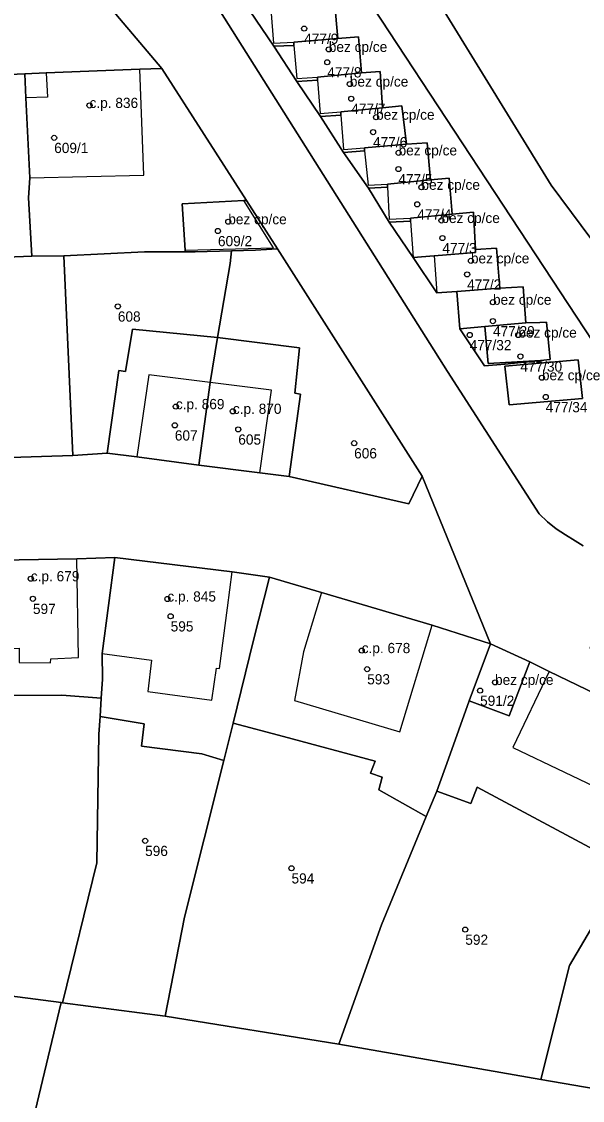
# Model space of a CAD drawing. Extents: x -878211 to -870363, y -1058464 to -1052522.
# Drawn here: x -874333.2 to -874278.3, y -1056644.7 to -1056539.1 of the extents above; entities that cross this region are included whole.
import ezdxf

# ---------------------------------------------------------------- set-up
doc = ezdxf.new("R2010")
doc.units = 0
for name, color, linetype in [('Definiční body', 7, 'Continuous'), ('Polygon budovy', 7, 'Continuous'), ('Polygon parcely', 7, 'Continuous')]:
    doc.layers.add(name, color=color, linetype=linetype)

msp = doc.modelspace()

# ---------------------------------------------------------------- linework, layer by layer
at = {"layer": 'Definiční body'}
for centre in [(-874305.53, -1056539.80994), (-874303.12, -1056541.83994), (-874303.27, -1056543.09994), (-874301.06, -1056545.23994), (-874326.54, -1056547.32994), (-874300.92, -1056546.66994), (-874298.49, -1056548.47994), (-874330, -1056550.49994), (-874298.79, -1056549.93994), (-874296.29, -1056551.96994), (-874296.31, -1056553.55994), (-874294.05, -1056555.33994), (-874294.46, -1056557.00994), (-874312.96, -1056558.70994), (-874292.1, -1056558.58994), (-874313.97, -1056559.61994), (-874292, -1056560.30994), (-874289.21, -1056562.53994), (-874289.58, -1056563.86994), (-874323.77, -1056566.99994), (-874287.05, -1056566.58994), (-874287.05, -1056568.43994), (-874289.33, -1056569.79994), (-874284.57, -1056569.80994), (-874284.37, -1056571.89994), (-874282.26, -1056573.97994), (-874281.89, -1056575.86994), (-874318.09, -1056576.80994), (-874312.51, -1056577.26994), (-874318.19, -1056578.63994), (-874311.98, -1056579.03994), (-874300.64, -1056580.38994), (-874332.29, -1056593.65994), (-874332.08, -1056595.61994), (-874318.92, -1056595.63994), (-874318.6, -1056597.32994), (-874299.9, -1056600.68994), (-874299.36, -1056602.50994), (-874286.85, -1056603.79994), (-874288.31, -1056604.60994), (-874321.1, -1056619.30994), (-874306.77, -1056621.99994), (-874289.76, -1056627.99994)]:
    msp.add_circle(centre, 0.25, dxfattribs=at)
at = {"layer": 'Polygon budovy'}
for points in [[(-874308.79, -1056537.93), (-874308.53, -1056541.23), (-874306.55, -1056541.15), (-874302.23, -1056540.78), (-874302.55, -1056537.15), (-874304.61, -1056537.26), (-874308.81, -1056537.63)], [(-874306.55, -1056541.15), (-874306.54, -1056541.45), (-874306.26, -1056544.68), (-874304.23, -1056544.57), (-874299.92, -1056544.15), (-874300.2, -1056540.6), (-874302.23, -1056540.78)], [(-874332.4, -1056554.4), (-874321.24, -1056554.15), (-874321.63, -1056543.78), (-874330.78, -1056544.15), (-874330.66, -1056546.51), (-874332.77, -1056546.58)], [(-874304.23, -1056544.57), (-874304.22, -1056544.87), (-874303.95, -1056548.11), (-874301.95, -1056547.97), (-874297.87, -1056547.57), (-874298.09, -1056544), (-874299.92, -1056544.15)], [(-874301.93, -1056548.27), (-874301.69, -1056551.64), (-874299.64, -1056551.48), (-874295.5, -1056551.13), (-874295.97, -1056547.37), (-874297.87, -1056547.57), (-874301.95, -1056547.97)], [(-874299.64, -1056551.48), (-874299.62, -1056551.78), (-874299.26, -1056555.14), (-874297.39, -1056555.03), (-874293.17, -1056554.61), (-874293.48, -1056550.98), (-874295.5, -1056551.13)], [(-874297.39, -1056555.03), (-874297.38, -1056555.33), (-874297.22, -1056558.47), (-874295.12, -1056558.36), (-874291.04, -1056557.96), (-874291.33, -1056554.45), (-874293.17, -1056554.61)], [(-874311.43, -1056556.63), (-874317.46, -1056556.97), (-874317.18, -1056561.49), (-874308.52, -1056561.26)], [(-874288.96, -1056557.79), (-874291.04, -1056557.96), (-874295.12, -1056558.36), (-874295.11, -1056558.66), (-874294.87, -1056562.2), (-874292.8, -1056562.06), (-874288.75, -1056561.73), (-874288.77, -1056561.43)], [(-874288.75, -1056561.73), (-874292.8, -1056562.06), (-874292.55, -1056565.68), (-874290.58, -1056565.53), (-874286.38, -1056565.2), (-874286.7, -1056561.3), (-874288.77, -1056561.43)], [(-874290.58, -1056565.53), (-874290.29, -1056569.21), (-874287.84, -1056568.98), (-874283.82, -1056568.61), (-874284.11, -1056565.08), (-874286.38, -1056565.2)], [(-874283.82, -1056568.61), (-874287.84, -1056568.98), (-874287.51, -1056572.58), (-874282.39, -1056572.3), (-874281.45, -1056572.2), (-874281.8, -1056568.54), (-874282.45, -1056568.57)], [(-874285.88, -1056572.85), (-874285.48, -1056576.64), (-874278.3, -1056576.01), (-874278.7, -1056572.22)], [(-874320.73, -1056573.7), (-874321.9, -1056581.74), (-874315.83, -1056582.54), (-874314.72, -1056574.46)], [(-874308.74, -1056575.21), (-874314.72, -1056574.46), (-874315.83, -1056582.54), (-874309.88, -1056583.3)], [(-874327.78, -1056591.72), (-874339.1, -1056591.92), (-874338.67, -1056600.54), (-874333.43, -1056600.44), (-874333.42, -1056601.87), (-874330.37, -1056601.9), (-874330.34, -1056601.5), (-874327.62, -1056601.36)], [(-874325.31, -1056600.96), (-874320.49, -1056601.62), (-874320.83, -1056604.68), (-874314.57, -1056605.53), (-874314.1, -1056602.42), (-874313.81, -1056602.44), (-874313.02, -1056596.52), (-874312.58, -1056592.98), (-874324.06, -1056591.59)], [(-874306.49, -1056605.56), (-874296.18, -1056608.63), (-874293.01, -1056598.21), (-874303.84, -1056595), (-874305.61, -1056600.8)], [(-874287.3, -1056600.03), (-874289.39, -1056605.6), (-874285.46, -1056607.09), (-874283.43, -1056601.8)], [(-874285.1, -1056610.16), (-874274.98, -1056615.02), (-874271.47, -1056607.59), (-874281.56, -1056602.75)]]:
    msp.add_lwpolyline(points, close=True, dxfattribs=at)
at = {"layer": 'Polygon parcely'}
for points in [[(-874435.23, -1056399.98), (-874420.12, -1056431.27), (-874417.67, -1056433.88), (-874411.69, -1056441.25), (-874402.98, -1056437.26), (-874396.18, -1056442.04), (-874393, -1056445.85), (-874370.58, -1056484.27), (-874355.24, -1056493.16), (-874347.2, -1056502.65), (-874344.62, -1056505.87), (-874336.73, -1056517.84), (-874326.2, -1056533.69), (-874326.13, -1056535.82), (-874319.45, -1056543.71), (-874311.18, -1056556.62)], [(-874374.27, -1056421.51), (-874364.19, -1056438.09), (-874334.57, -1056483.76), (-874308.37, -1056523.13), (-874269.31, -1056582.53)], [(-874274.54, -1056564.3), (-874281.34, -1056555.14), (-874302.81, -1056520.2), (-874326.64, -1056483.24), (-874328.23, -1056479.69), (-874334.9, -1056469.3), (-874347.77, -1056449.81), (-874358.83, -1056429.38), (-874355.4, -1056424.52)], [(-874269.31, -1056582.53), (-874308.37, -1056523.13), (-874334.57, -1056483.76), (-874364.19, -1056438.09), (-874370.01, -1056432.66), (-874371.12, -1056433.98), (-874373.43, -1056437.7), (-874374.51, -1056440.86), (-874365.05, -1056457.11), (-874357.66, -1056452.3), (-874349.38, -1056465.01), (-874349.37, -1056465.41), (-874354.76, -1056465.71), (-874356.24, -1056463.46), (-874359.52, -1056465.6), (-874291.5, -1056573.37), (-874282.53, -1056587.29), (-874281.7, -1056588.08), (-874280.88, -1056588.76), (-874279.96, -1056589.37), (-874279, -1056589.96), (-874278.23, -1056590.45)], [(-874278.23, -1056590.45), (-874279, -1056589.96), (-874279.96, -1056589.37), (-874280.88, -1056588.76), (-874281.7, -1056588.08), (-874282.53, -1056587.29), (-874291.5, -1056573.37), (-874359.52, -1056465.6)], [(-874302.55, -1056537.15), (-874302.23, -1056540.78), (-874300.2, -1056540.6), (-874299.92, -1056544.15), (-874298.09, -1056544), (-874297.87, -1056547.57), (-874295.97, -1056547.37), (-874295.5, -1056551.13), (-874293.48, -1056550.98), (-874293.17, -1056554.61), (-874291.33, -1056554.45), (-874291.04, -1056557.96), (-874288.96, -1056557.79), (-874288.77, -1056561.43), (-874286.7, -1056561.3), (-874286.38, -1056565.2), (-874284.11, -1056565.08), (-874283.82, -1056568.61), (-874282.45, -1056568.57), (-874281.8, -1056568.54), (-874281.45, -1056572.2), (-874282.39, -1056572.3), (-874285.88, -1056572.65), (-874287.87, -1056572.83), (-874290.29, -1056569.21), (-874290.58, -1056565.53), (-874292.55, -1056565.68), (-874294.87, -1056562.2), (-874297.2, -1056558.77), (-874299.23, -1056555.44), (-874301.67, -1056551.94), (-874303.92, -1056548.41), (-874306.24, -1056544.98), (-874308.51, -1056541.53), (-874310.84, -1056538.07)], [(-874311.18, -1056556.62), (-874308.13, -1056561.37), (-874293.97, -1056583.61), (-874287.3, -1056600.03), (-874283.43, -1056601.8), (-874281.56, -1056602.75), (-874271.47, -1056607.59), (-874266.82, -1056609.82), (-874264.4, -1056605.69), (-874277.53, -1056600.45), (-874276.7, -1056598.17), (-874263.18, -1056603.62), (-874260.74, -1056604.6), (-874243.35, -1056611.56), (-874228.09, -1056617.62), (-874226.05, -1056618.95), (-874224.66, -1056621.19), (-874224.22, -1056623.66), (-874227.16, -1056650.06)], [(-874339.1, -1056591.92), (-874327.78, -1056591.72), (-874324.06, -1056591.59), (-874312.58, -1056592.98), (-874308.91, -1056593.5), (-874303.84, -1056595), (-874293.01, -1056598.21), (-874287.3, -1056600.03), (-874293.97, -1056583.61), (-874295.29, -1056586.33), (-874307.01, -1056583.66), (-874309.88, -1056583.3), (-874315.83, -1056582.54), (-874321.9, -1056581.74), (-874324.8, -1056581.36), (-874328.19, -1056581.59), (-874335.36, -1056581.83)]]:
    msp.add_lwpolyline(points, dxfattribs=at)
for points in [[(-874271.27, -1056564.06), (-874271.86, -1056562.49), (-874272.17, -1056562.59), (-874274.2, -1056556.7), (-874274.34, -1056556.7), (-874275.7, -1056552.64), (-874265.35, -1056549.02), (-874263.86, -1056553.37), (-874265.09, -1056548.95), (-874273.55, -1056514.26), (-874288.39, -1056517.65), (-874302.81, -1056520.2), (-874281.34, -1056555.14), (-874274.54, -1056564.3)], [(-874330.78, -1056544.15), (-874321.63, -1056543.78), (-874319.45, -1056543.71), (-874326.13, -1056535.82), (-874348.38, -1056536.81), (-874364.21, -1056536.96), (-874384.19, -1056537.86), (-874403.14, -1056538.55), (-874419.92, -1056539.28), (-874440.04, -1056540.15), (-874428.62, -1056547.76), (-874417.19, -1056547.36), (-874405.53, -1056546.89), (-874402.16, -1056546.76), (-874383.9, -1056546.09), (-874373.1, -1056545.73), (-874365.49, -1056545.45), (-874362.2, -1056545.35), (-874355.93, -1056545.07), (-874349.64, -1056544.84), (-874344.53, -1056544.62), (-874343.6, -1056544.63), (-874336.58, -1056544.39), (-874332.88, -1056544.22)], [(-874308.79, -1056537.93), (-874310.84, -1056538.07), (-874308.51, -1056541.53), (-874306.54, -1056541.45), (-874306.55, -1056541.15), (-874302.23, -1056540.78), (-874302.55, -1056537.15), (-874304.61, -1056537.26), (-874308.81, -1056537.63)], [(-874302.23, -1056540.78), (-874306.55, -1056541.15), (-874306.54, -1056541.45), (-874308.51, -1056541.53), (-874306.24, -1056544.98), (-874304.22, -1056544.87), (-874304.23, -1056544.57), (-874299.92, -1056544.15), (-874300.2, -1056540.6)], [(-874317.18, -1056561.49), (-874317.46, -1056556.97), (-874311.43, -1056556.63), (-874311.18, -1056556.62), (-874319.45, -1056543.71), (-874321.63, -1056543.78), (-874330.78, -1056544.15), (-874332.88, -1056544.22), (-874332.77, -1056546.58), (-874332.4, -1056554.4), (-874332.5, -1056556.36), (-874332.19, -1056562.08), (-874329.05, -1056562.05), (-874321.16, -1056561.66), (-874317.17, -1056561.66)], [(-874332.4, -1056554.4), (-874332.77, -1056546.58), (-874332.88, -1056544.22), (-874336.58, -1056544.39), (-874343.6, -1056544.63), (-874344.53, -1056544.62), (-874344.44, -1056551.39), (-874344.34, -1056558.31), (-874344.29, -1056562.58), (-874342.16, -1056562.49), (-874332.19, -1056562.08), (-874332.5, -1056556.36)], [(-874304.23, -1056544.57), (-874304.22, -1056544.87), (-874306.24, -1056544.98), (-874303.92, -1056548.41), (-874301.93, -1056548.27), (-874301.95, -1056547.97), (-874297.87, -1056547.57), (-874298.09, -1056544), (-874299.92, -1056544.15)], [(-874297.87, -1056547.57), (-874301.95, -1056547.97), (-874301.93, -1056548.27), (-874303.92, -1056548.41), (-874301.67, -1056551.94), (-874299.62, -1056551.78), (-874299.64, -1056551.48), (-874295.5, -1056551.13), (-874295.97, -1056547.37)], [(-874299.64, -1056551.48), (-874299.62, -1056551.78), (-874301.67, -1056551.94), (-874299.23, -1056555.44), (-874297.38, -1056555.33), (-874297.39, -1056555.03), (-874293.17, -1056554.61), (-874293.48, -1056550.98), (-874295.5, -1056551.13)], [(-874297.38, -1056555.33), (-874299.23, -1056555.44), (-874297.2, -1056558.77), (-874295.11, -1056558.66), (-874295.12, -1056558.36), (-874291.04, -1056557.96), (-874291.33, -1056554.45), (-874293.17, -1056554.61), (-874297.39, -1056555.03)], [(-874308.13, -1056561.37), (-874311.18, -1056556.62), (-874311.43, -1056556.63), (-874317.46, -1056556.97), (-874317.18, -1056561.49), (-874317.17, -1056561.66), (-874316.19, -1056561.66), (-874312.65, -1056561.57), (-874310.3, -1056561.5)], [(-874291.04, -1056557.96), (-874295.12, -1056558.36), (-874295.11, -1056558.66), (-874297.2, -1056558.77), (-874294.87, -1056562.2), (-874292.8, -1056562.06), (-874288.75, -1056561.73), (-874288.77, -1056561.43), (-874288.96, -1056557.79)], [(-874321.16, -1056561.66), (-874329.05, -1056562.05), (-874328.19, -1056581.59), (-874324.8, -1056581.36), (-874323.66, -1056573.29), (-874323.03, -1056573.38), (-874322.34, -1056569.23), (-874314.03, -1056570.04), (-874312.78, -1056562.81), (-874312.65, -1056561.57), (-874316.19, -1056561.66), (-874317.17, -1056561.66)], [(-874308.13, -1056561.37), (-874310.3, -1056561.5), (-874312.65, -1056561.57), (-874312.78, -1056562.81), (-874314.03, -1056570.04), (-874305.99, -1056571.06), (-874306.45, -1056575.48), (-874305.89, -1056575.58), (-874307.01, -1056583.66), (-874295.29, -1056586.33), (-874293.97, -1056583.61)], [(-874286.38, -1056565.2), (-874286.7, -1056561.3), (-874288.77, -1056561.43), (-874288.75, -1056561.73), (-874292.8, -1056562.06), (-874294.87, -1056562.2), (-874292.55, -1056565.68), (-874290.58, -1056565.53)], [(-874329.05, -1056562.05), (-874332.19, -1056562.08), (-874342.16, -1056562.49), (-874341.76, -1056569.18), (-874341.57, -1056573.8), (-874341.5, -1056581.93), (-874335.36, -1056581.83), (-874328.19, -1056581.59)], [(-874283.82, -1056568.61), (-874284.11, -1056565.08), (-874286.38, -1056565.2), (-874290.58, -1056565.53), (-874290.29, -1056569.21), (-874287.84, -1056568.98)], [(-874324.8, -1056581.36), (-874321.9, -1056581.74), (-874315.83, -1056582.54), (-874314.72, -1056574.46), (-874314.03, -1056570.04), (-874322.34, -1056569.23), (-874323.03, -1056573.38), (-874323.66, -1056573.29)], [(-874287.84, -1056568.98), (-874290.29, -1056569.21), (-874287.87, -1056572.83), (-874285.88, -1056572.65), (-874282.39, -1056572.3), (-874287.51, -1056572.58)], [(-874282.39, -1056572.3), (-874281.45, -1056572.2), (-874281.8, -1056568.54), (-874282.45, -1056568.57), (-874283.82, -1056568.61), (-874287.84, -1056568.98), (-874287.51, -1056572.58)], [(-874314.03, -1056570.04), (-874314.72, -1056574.46), (-874315.83, -1056582.54), (-874309.88, -1056583.3), (-874307.01, -1056583.66), (-874305.89, -1056575.58), (-874306.45, -1056575.48), (-874305.99, -1056571.06)], [(-874285.48, -1056576.64), (-874278.3, -1056576.01), (-874278.7, -1056572.22), (-874285.88, -1056572.85)], [(-874285.48, -1056576.64), (-874285.88, -1056572.85), (-874278.7, -1056572.22), (-874278.3, -1056576.01)], [(-874325.4, -1056605.34), (-874325.28, -1056603.5), (-874325.31, -1056600.96), (-874324.06, -1056591.59), (-874327.78, -1056591.72), (-874339.1, -1056591.92), (-874342.02, -1056591.97), (-874341.46, -1056603.51), (-874341.43, -1056606.57), (-874338.56, -1056606.64), (-874338.51, -1056605.07), (-874329.26, -1056605.05)], [(-874325.51, -1056607.14), (-874321.18, -1056607.86), (-874321.47, -1056610.05), (-874315.56, -1056610.79), (-874313.4, -1056611.46), (-874312.48, -1056607.81), (-874310.49, -1056599.68), (-874308.91, -1056593.5), (-874312.58, -1056592.98), (-874324.06, -1056591.59), (-874325.31, -1056600.96), (-874325.28, -1056603.5), (-874325.4, -1056605.34)], [(-874289.39, -1056605.6), (-874287.3, -1056600.03), (-874293.01, -1056598.21), (-874303.84, -1056595), (-874308.91, -1056593.5), (-874310.49, -1056599.68), (-874312.48, -1056607.81), (-874307.54, -1056609.09), (-874298.59, -1056611.53), (-874299.04, -1056612.68), (-874297.89, -1056613.08), (-874298.21, -1056614.32), (-874293.58, -1056616.93), (-874292.56, -1056614.46), (-874291.42, -1056611.29)], [(-874289.39, -1056605.6), (-874285.46, -1056607.09), (-874283.43, -1056601.8), (-874287.3, -1056600.03)], [(-874289.39, -1056605.6), (-874291.42, -1056611.29), (-874292.56, -1056614.46), (-874289.22, -1056615.67), (-874288.59, -1056614.06), (-874273.92, -1056621.91), (-874266.82, -1056609.82), (-874271.47, -1056607.59), (-874281.56, -1056602.75), (-874283.43, -1056601.8), (-874285.46, -1056607.09)], [(-874329.32, -1056635.15), (-874329.19, -1056635.16), (-874325.83, -1056621.47), (-874325.62, -1056608.86), (-874325.51, -1056607.14), (-874325.4, -1056605.34), (-874329.26, -1056605.05), (-874338.51, -1056605.07), (-874338.56, -1056606.64), (-874341.43, -1056606.57), (-874341.39, -1056610.04), (-874341.82, -1056621.41), (-874343.84, -1056632.72), (-874343.94, -1056633.25)], [(-874325.51, -1056607.14), (-874325.62, -1056608.86), (-874325.83, -1056621.47), (-874329.19, -1056635.16), (-874319.13, -1056636.46), (-874317.25, -1056626.77), (-874313.4, -1056611.46), (-874315.56, -1056610.79), (-874321.47, -1056610.05), (-874321.18, -1056607.86)], [(-874312.48, -1056607.81), (-874313.4, -1056611.46), (-874317.25, -1056626.77), (-874319.13, -1056636.46), (-874302.13, -1056639.23), (-874297.97, -1056627.52), (-874293.58, -1056616.93), (-874298.21, -1056614.32), (-874297.89, -1056613.08), (-874299.04, -1056612.68), (-874298.59, -1056611.53), (-874307.54, -1056609.09)], [(-874275.04, -1056623.81), (-874273.92, -1056621.91), (-874288.59, -1056614.06), (-874289.22, -1056615.67), (-874292.56, -1056614.46), (-874293.58, -1056616.93), (-874297.97, -1056627.52), (-874302.13, -1056639.23), (-874282.38, -1056642.67), (-874279.57, -1056631.53)], [(-874247.26, -1056648.43), (-874245.49, -1056648.68), (-874245.44, -1056647.92), (-874244.79, -1056637.85), (-874244.74, -1056637), (-874250.27, -1056636.76), (-874251.77, -1056637.17), (-874253.28, -1056637.11), (-874254.78, -1056636.06), (-874256.54, -1056638.3), (-874267.8, -1056629.43), (-874269.96, -1056632.18), (-874274.95, -1056628.28), (-874272.78, -1056625.56), (-874275.04, -1056623.81), (-874279.57, -1056631.53), (-874282.38, -1056642.67), (-874255.58, -1056647.26)], [(-874329.32, -1056635.15), (-874343.94, -1056633.25), (-874344.23, -1056633.19), (-874347.78, -1056645.9), (-874347.62, -1056645.92), (-874332.58, -1056648.78)], [(-874274.56, -1056658.15), (-874265.9, -1056659.78), (-874257.19, -1056661.29), (-874255.58, -1056647.26), (-874282.38, -1056642.67), (-874302.13, -1056639.23), (-874319.13, -1056636.46), (-874329.19, -1056635.16), (-874329.32, -1056635.15), (-874332.58, -1056648.78), (-874332.38, -1056648.82), (-874317.57, -1056651.26), (-874302.72, -1056653.8), (-874292.57, -1056655.39), (-874283.82, -1056656.58)]]:
    msp.add_lwpolyline(points, close=True, dxfattribs=at)

# ---------------------------------------------------------------- texts
at = {"layer": 'Definiční body'}
for s, p in [('477/9', (-874305.53, -1056541.299)), ('bez cp/ce', (-874303.12, -1056542.09)), ('477/8', (-874303.27, -1056544.589)), ('bez cp/ce', (-874301.06, -1056545.49)), ('c.p. 836', (-874326.54, -1056547.58)), ('477/7', (-874300.92, -1056548.159)), ('bez cp/ce', (-874298.49, -1056548.73)), ('609/1', (-874330, -1056551.989)), ('477/6', (-874298.79, -1056551.429)), ('bez cp/ce', (-874296.29, -1056552.22)), ('477/5', (-874296.31, -1056555.049)), ('bez cp/ce', (-874294.05, -1056555.59)), ('477/4', (-874294.46, -1056558.499)), ('bez cp/ce', (-874312.96, -1056558.96)), ('bez cp/ce', (-874292.1, -1056558.84)), ('609/2', (-874313.97, -1056561.109)), ('477/3', (-874292, -1056561.799)), ('bez cp/ce', (-874289.21, -1056562.79)), ('477/2', (-874289.58, -1056565.359)), ('bez cp/ce', (-874287.05, -1056566.84)), ('608', (-874323.77, -1056568.489)), ('477/29', (-874287.05, -1056569.929)), ('bez cp/ce', (-874284.57, -1056570.06)), ('477/32', (-874289.33, -1056571.289)), ('477/30', (-874284.37, -1056573.389)), ('bez cp/ce', (-874282.26, -1056574.23)), ('c.p. 869', (-874318.09, -1056577.06)), ('c.p. 870', (-874312.51, -1056577.52)), ('477/34', (-874281.89, -1056577.359)), ('607', (-874318.19, -1056580.129)), ('605', (-874311.98, -1056580.529)), ('606', (-874300.64, -1056581.879)), ('c.p. 679', (-874332.29, -1056593.909)), ('c.p. 845', (-874318.92, -1056595.889)), ('597', (-874332.08, -1056597.109)), ('595', (-874318.6, -1056598.819)), ('c.p. 678', (-874299.9, -1056600.94)), ('593', (-874299.36, -1056603.999)), ('bez cp/ce', (-874286.85, -1056604.05)), ('591/2', (-874288.31, -1056606.099)), ('596', (-874321.1, -1056620.799)), ('594', (-874306.77, -1056623.489)), ('592', (-874289.76, -1056629.489))]:
    msp.add_text(s, height=0.999996, dxfattribs=at).set_placement(p)

doc.saveas('drawing.dxf')
